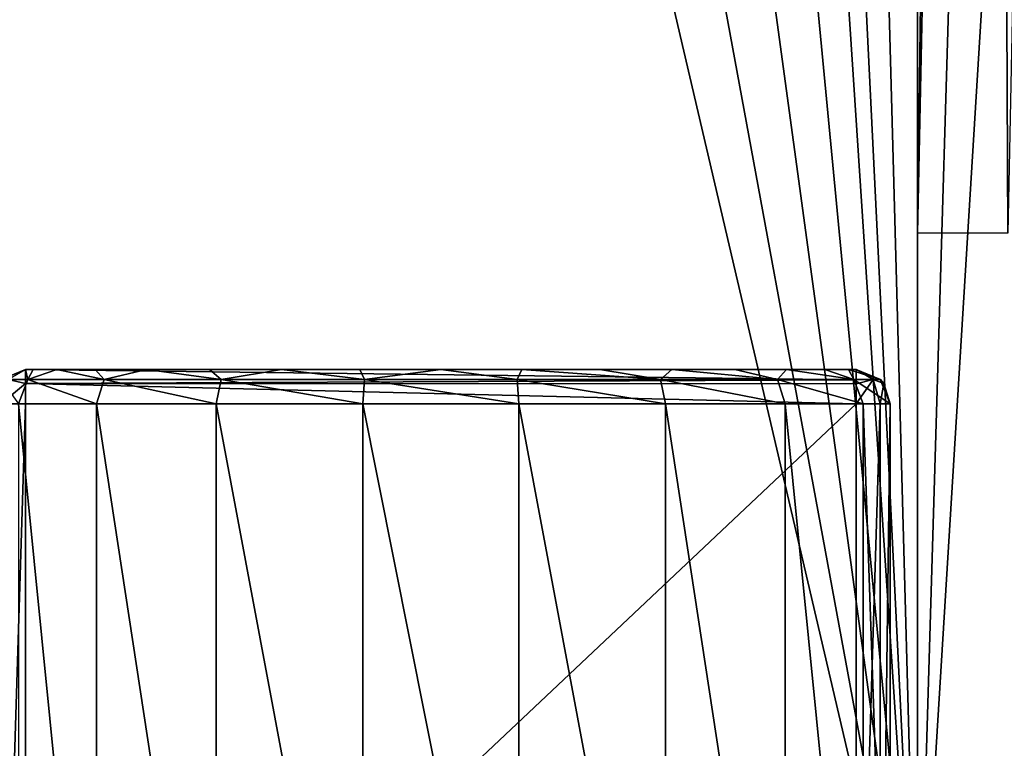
# Model space of a CAD drawing. Header units: millimetres. Extents: x -36.5 to 36.5, y -8.8 to 41.6.
# Tile 307 of 428: x 14.5 to 20.3, y -4.5 to -0.2. Entities that reach past the tile are written whole.
import ezdxf

# ---------------------------------------------------------------- set-up
doc = ezdxf.new("R2010")
doc.units = ezdxf.units.MM
doc.header["$LTSCALE"] = 65.185185
for name, color, linetype in [('2081', 7, 'CONTINUOUS'), ('2089', 7, 'CONTINUOUS'), ('2090', 7, 'CONTINUOUS'), ('2092', 7, 'CONTINUOUS'), ('2119', 7, 'CONTINUOUS'), ('2120', 7, 'CONTINUOUS'), ('2155', 7, 'CONTINUOUS'), ('2156', 7, 'CONTINUOUS'), ('2157', 7, 'CONTINUOUS'), ('2158', 7, 'CONTINUOUS'), ('2159', 7, 'CONTINUOUS'), ('2160', 7, 'CONTINUOUS'), ('2271', 7, 'CONTINUOUS'), ('546', 7, 'CONTINUOUS'), ('551', 7, 'CONTINUOUS'), ('555', 7, 'CONTINUOUS')]:
    doc.layers.add(name, color=color, linetype=linetype)

msp = doc.modelspace()

# ---------------------------------------------------------------- linework, layer by layer
at = {"layer": '2081', "color": 7, "linetype": 'Continuous'}
for points in [[(14.56, -2.3, 11.152), (14.56, -2.3, 8.712), (14.606, -2.3, 8.24), (14.56, -2.3, 11.152)], [(19.44, -2.3, 11.152), (14.56, -2.3, 11.152), (19.44, -2.3, 8.712), (19.44, -2.3, 11.152)], [(19.44, -2.3, 8.712), (14.56, -2.3, 11.152), (19.394, -2.3, 8.24), (19.44, -2.3, 8.712)], [(19.394, -2.3, 8.24), (14.56, -2.3, 11.152), (19.2557, -2.3, 7.7826), (19.394, -2.3, 8.24)], [(19.2557, -2.3, 7.7826), (14.56, -2.3, 11.152), (19.0309, -2.3, 7.3598), (19.2557, -2.3, 7.7826)], [(19.0309, -2.3, 7.3598), (14.56, -2.3, 11.152), (18.728, -2.3, 6.9895), (19.0309, -2.3, 7.3598)], [(18.728, -2.3, 6.9895), (14.56, -2.3, 11.152), (18.3578, -2.3, 6.6847), (18.728, -2.3, 6.9895)], [(18.3578, -2.3, 6.6847), (14.56, -2.3, 11.152), (17.9348, -2.3, 6.4582), (18.3578, -2.3, 6.6847)], [(17.9348, -2.3, 6.4582), (14.56, -2.3, 11.152), (17.4763, -2.3, 6.3191), (17.9348, -2.3, 6.4582)], [(17.4763, -2.3, 6.3191), (14.56, -2.3, 11.152), (17, -2.3, 6.2722), (17.4763, -2.3, 6.3191)], [(17, -2.3, 6.2722), (14.56, -2.3, 11.152), (16.5237, -2.3, 6.3191), (17, -2.3, 6.2722)], [(16.5237, -2.3, 6.3191), (14.56, -2.3, 11.152), (16.0652, -2.3, 6.4582), (16.5237, -2.3, 6.3191)], [(16.0652, -2.3, 6.4582), (14.56, -2.3, 11.152), (15.6422, -2.3, 6.6847), (16.0652, -2.3, 6.4582)], [(15.6422, -2.3, 6.6847), (14.56, -2.3, 11.152), (15.272, -2.3, 6.9895), (15.6422, -2.3, 6.6847)], [(15.272, -2.3, 6.9895), (14.56, -2.3, 11.152), (14.9691, -2.3, 7.3598), (15.272, -2.3, 6.9895)], [(14.9691, -2.3, 7.3598), (14.56, -2.3, 11.152), (14.7443, -2.3, 7.7826), (14.9691, -2.3, 7.3598)], [(14.7443, -2.3, 7.7826), (14.56, -2.3, 11.152), (14.606, -2.3, 8.24), (14.7443, -2.3, 7.7826)]]:
    msp.add_3dface(points, dxfattribs=at)
at = {"layer": '2089', "color": 7, "linetype": 'Continuous'}
for points in [[(19.64, -7.1, 8.712), (19.64, -7.1, 11.152), (19.64, -2.5, 11.152), (19.64, -7.1, 8.712)], [(19.64, -2.5, 8.712), (19.64, -7.1, 8.712), (19.64, -2.5, 11.152), (19.64, -2.5, 8.712)]]:
    msp.add_3dface(points, dxfattribs=at)
at = {"layer": '2090', "color": 7, "linetype": 'Continuous'}
for points in [[(19.44, -7.1, 11.352), (14.56, -7.1, 11.352), (19.44, -2.5, 11.352), (19.44, -7.1, 11.352)], [(19.44, -2.5, 11.352), (14.56, -7.1, 11.352), (14.56, -2.5, 11.352), (19.44, -2.5, 11.352)]]:
    msp.add_3dface(points, dxfattribs=at)
at = {"layer": '2092', "color": 7, "linetype": 'Continuous'}
for points in [[(14.5192, -7.1, 7.8091), (14.9776, -7.1, 7.015), (14.5192, -2.5, 7.8091), (14.5192, -7.1, 7.8091)], [(14.5192, -2.5, 7.8091), (14.9776, -7.1, 7.015), (14.9776, -2.5, 7.015), (14.5192, -2.5, 7.8091)], [(14.9776, -7.1, 7.015), (15.68, -7.1, 6.4257), (14.9776, -2.5, 7.015), (14.9776, -7.1, 7.015)], [(14.9776, -2.5, 7.015), (15.68, -7.1, 6.4257), (15.68, -2.5, 6.4257), (14.9776, -2.5, 7.015)], [(15.68, -7.1, 6.4257), (16.5416, -7.1, 6.1121), (15.68, -2.5, 6.4257), (15.68, -7.1, 6.4257)], [(15.68, -2.5, 6.4257), (16.5416, -7.1, 6.1121), (16.5416, -2.5, 6.1121), (15.68, -2.5, 6.4257)], [(16.5416, -7.1, 6.1121), (17.4584, -7.1, 6.1121), (16.5416, -2.5, 6.1121), (16.5416, -7.1, 6.1121)], [(16.5416, -2.5, 6.1121), (17.4584, -7.1, 6.1121), (17.4584, -2.5, 6.1121), (16.5416, -2.5, 6.1121)], [(17.4584, -7.1, 6.1121), (18.32, -7.1, 6.4257), (17.4584, -2.5, 6.1121), (17.4584, -7.1, 6.1121)], [(17.4584, -2.5, 6.1121), (18.32, -7.1, 6.4257), (18.32, -2.5, 6.4257), (17.4584, -2.5, 6.1121)], [(18.32, -7.1, 6.4257), (19.0224, -7.1, 7.015), (18.32, -2.5, 6.4257), (18.32, -7.1, 6.4257)], [(18.32, -2.5, 6.4257), (19.0224, -7.1, 7.015), (19.0224, -2.5, 7.015), (18.32, -2.5, 6.4257)], [(19.0224, -7.1, 7.015), (19.4808, -7.1, 7.8091), (19.0224, -2.5, 7.015), (19.0224, -7.1, 7.015)], [(19.0224, -2.5, 7.015), (19.4808, -7.1, 7.8091), (19.4808, -2.5, 7.8091), (19.0224, -2.5, 7.015)], [(19.64, -7.1, 8.712), (19.64, -2.5, 8.712), (19.4808, -2.5, 7.8091), (19.64, -7.1, 8.712)], [(19.4808, -7.1, 7.8091), (19.64, -7.1, 8.712), (19.4808, -2.5, 7.8091), (19.4808, -7.1, 7.8091)]]:
    msp.add_3dface(points, dxfattribs=at)
at = {"layer": '2119', "color": 7, "linetype": 'Continuous'}
for points in [[(14.56, -2.5, 11.352), (14.56, -7.1, 11.352), (14.4186, -7.1, 11.2934), (14.56, -2.5, 11.352)], [(14.56, -2.5, 11.352), (14.4186, -7.1, 11.2934), (14.4186, -2.5, 11.2934), (14.56, -2.5, 11.352)]]:
    msp.add_3dface(points, dxfattribs=at)
at = {"layer": '2120', "color": 7, "linetype": 'Continuous'}
for points in [[(19.44, -7.1, 11.352), (19.44, -2.5, 11.352), (19.5814, -2.5, 11.2934), (19.44, -7.1, 11.352)], [(19.5814, -7.1, 11.2934), (19.44, -7.1, 11.352), (19.5814, -2.5, 11.2934), (19.5814, -7.1, 11.2934)], [(19.64, -2.5, 11.152), (19.64, -7.1, 11.152), (19.5814, -7.1, 11.2934), (19.64, -2.5, 11.152)], [(19.64, -2.5, 11.152), (19.5814, -7.1, 11.2934), (19.5814, -2.5, 11.2934), (19.64, -2.5, 11.152)]]:
    msp.add_3dface(points, dxfattribs=at)
at = {"layer": '2155', "color": 7, "linetype": 'Continuous'}
for points in [[(14.56, -2.3, 8.712), (14.4186, -2.3586, 8.712), (14.5743, -2.3586, 7.8291), (14.56, -2.3, 8.712)], [(14.606, -2.3, 8.24), (14.56, -2.3, 8.712), (14.5743, -2.3586, 7.8291), (14.606, -2.3, 8.24)], [(14.7443, -2.3, 7.7826), (14.606, -2.3, 8.24), (14.5743, -2.3586, 7.8291), (14.7443, -2.3, 7.7826)], [(15.0225, -2.3586, 7.0527), (14.7443, -2.3, 7.7826), (14.5743, -2.3586, 7.8291), (15.0225, -2.3586, 7.0527)], [(14.9691, -2.3, 7.3598), (14.7443, -2.3, 7.7826), (15.0225, -2.3586, 7.0527), (14.9691, -2.3, 7.3598)], [(15.272, -2.3, 6.9895), (14.9691, -2.3, 7.3598), (15.0225, -2.3586, 7.0527), (15.272, -2.3, 6.9895)], [(15.7093, -2.3586, 6.4764), (15.272, -2.3, 6.9895), (15.0225, -2.3586, 7.0527), (15.7093, -2.3586, 6.4764)], [(15.6422, -2.3, 6.6847), (15.272, -2.3, 6.9895), (15.7093, -2.3586, 6.4764), (15.6422, -2.3, 6.6847)], [(16.0652, -2.3, 6.4582), (15.6422, -2.3, 6.6847), (15.7093, -2.3586, 6.4764), (16.0652, -2.3, 6.4582)], [(16.5517, -2.3586, 6.1698), (16.0652, -2.3, 6.4582), (15.7093, -2.3586, 6.4764), (16.5517, -2.3586, 6.1698)], [(16.5237, -2.3, 6.3191), (16.0652, -2.3, 6.4582), (16.5517, -2.3586, 6.1698), (16.5237, -2.3, 6.3191)], [(17, -2.3, 6.2722), (16.5237, -2.3, 6.3191), (16.5517, -2.3586, 6.1698), (17, -2.3, 6.2722)], [(17.4483, -2.3586, 6.1698), (17, -2.3, 6.2722), (16.5517, -2.3586, 6.1698), (17.4483, -2.3586, 6.1698)], [(17.4763, -2.3, 6.3191), (17, -2.3, 6.2722), (17.4483, -2.3586, 6.1698), (17.4763, -2.3, 6.3191)], [(18.2907, -2.3586, 6.4764), (17.4763, -2.3, 6.3191), (17.4483, -2.3586, 6.1698), (18.2907, -2.3586, 6.4764)], [(17.9348, -2.3, 6.4582), (17.4763, -2.3, 6.3191), (18.2907, -2.3586, 6.4764), (17.9348, -2.3, 6.4582)], [(18.3578, -2.3, 6.6847), (17.9348, -2.3, 6.4582), (18.2907, -2.3586, 6.4764), (18.3578, -2.3, 6.6847)], [(18.9775, -2.3586, 7.0527), (18.3578, -2.3, 6.6847), (18.2907, -2.3586, 6.4764), (18.9775, -2.3586, 7.0527)], [(18.728, -2.3, 6.9895), (18.3578, -2.3, 6.6847), (18.9775, -2.3586, 7.0527), (18.728, -2.3, 6.9895)], [(19.0309, -2.3, 7.3598), (18.728, -2.3, 6.9895), (18.9775, -2.3586, 7.0527), (19.0309, -2.3, 7.3598)], [(19.4257, -2.3586, 7.8291), (19.0309, -2.3, 7.3598), (18.9775, -2.3586, 7.0527), (19.4257, -2.3586, 7.8291)], [(19.2557, -2.3, 7.7826), (19.0309, -2.3, 7.3598), (19.4257, -2.3586, 7.8291), (19.2557, -2.3, 7.7826)], [(19.394, -2.3, 8.24), (19.2557, -2.3, 7.7826), (19.4257, -2.3586, 7.8291), (19.394, -2.3, 8.24)], [(19.44, -2.3, 8.712), (19.394, -2.3, 8.24), (19.5814, -2.3586, 8.712), (19.44, -2.3, 8.712)], [(19.5814, -2.3586, 8.712), (19.394, -2.3, 8.24), (19.4257, -2.3586, 7.8291), (19.5814, -2.3586, 8.712)], [(14.4186, -2.3586, 8.712), (14.5192, -2.5, 7.8091), (14.5743, -2.3586, 7.8291), (14.4186, -2.3586, 8.712)], [(14.5192, -2.5, 7.8091), (14.9776, -2.5, 7.015), (14.5743, -2.3586, 7.8291), (14.5192, -2.5, 7.8091)], [(14.9776, -2.5, 7.015), (15.0225, -2.3586, 7.0527), (14.5743, -2.3586, 7.8291), (14.9776, -2.5, 7.015)], [(14.9776, -2.5, 7.015), (15.68, -2.5, 6.4257), (15.0225, -2.3586, 7.0527), (14.9776, -2.5, 7.015)], [(15.68, -2.5, 6.4257), (15.7093, -2.3586, 6.4764), (15.0225, -2.3586, 7.0527), (15.68, -2.5, 6.4257)], [(15.68, -2.5, 6.4257), (16.5416, -2.5, 6.1121), (15.7093, -2.3586, 6.4764), (15.68, -2.5, 6.4257)], [(16.5416, -2.5, 6.1121), (16.5517, -2.3586, 6.1698), (15.7093, -2.3586, 6.4764), (16.5416, -2.5, 6.1121)], [(16.5416, -2.5, 6.1121), (17.4584, -2.5, 6.1121), (16.5517, -2.3586, 6.1698), (16.5416, -2.5, 6.1121)], [(17.4584, -2.5, 6.1121), (17.4483, -2.3586, 6.1698), (16.5517, -2.3586, 6.1698), (17.4584, -2.5, 6.1121)], [(17.4584, -2.5, 6.1121), (18.32, -2.5, 6.4257), (17.4483, -2.3586, 6.1698), (17.4584, -2.5, 6.1121)], [(18.32, -2.5, 6.4257), (18.2907, -2.3586, 6.4764), (17.4483, -2.3586, 6.1698), (18.32, -2.5, 6.4257)], [(18.32, -2.5, 6.4257), (19.0224, -2.5, 7.015), (18.2907, -2.3586, 6.4764), (18.32, -2.5, 6.4257)], [(19.0224, -2.5, 7.015), (18.9775, -2.3586, 7.0527), (18.2907, -2.3586, 6.4764), (19.0224, -2.5, 7.015)], [(19.0224, -2.5, 7.015), (19.4808, -2.5, 7.8091), (18.9775, -2.3586, 7.0527), (19.0224, -2.5, 7.015)], [(19.4808, -2.5, 7.8091), (19.4257, -2.3586, 7.8291), (18.9775, -2.3586, 7.0527), (19.4808, -2.5, 7.8091)], [(19.4808, -2.5, 7.8091), (19.64, -2.5, 8.712), (19.4257, -2.3586, 7.8291), (19.4808, -2.5, 7.8091)], [(19.64, -2.5, 8.712), (19.5814, -2.3586, 8.712), (19.4257, -2.3586, 7.8291), (19.64, -2.5, 8.712)]]:
    msp.add_3dface(points, dxfattribs=at)
at = {"layer": '2156', "color": 7, "linetype": 'Continuous'}
for points in [[(19.44, -2.3, 11.152), (19.44, -2.3, 8.712), (19.5814, -2.3586, 8.712), (19.44, -2.3, 11.152)], [(19.582, -2.3591, 11.152), (19.44, -2.3, 11.152), (19.5814, -2.3586, 8.712), (19.582, -2.3591, 11.152)], [(19.64, -2.5, 8.712), (19.582, -2.3591, 11.152), (19.5814, -2.3586, 8.712), (19.64, -2.5, 8.712)], [(19.64, -2.5, 8.712), (19.6018, -2.3825, 11.152), (19.582, -2.3591, 11.152), (19.64, -2.5, 8.712)], [(19.64, -2.5, 8.712), (19.64, -2.5, 11.152), (19.6018, -2.3825, 11.152), (19.64, -2.5, 8.712)]]:
    msp.add_3dface(points, dxfattribs=at)
at = {"layer": '2157', "color": 7, "linetype": 'Continuous'}
for points in [[(19.44, -2.3603, 11.2952), (19.44, -2.3, 11.152), (19.5398, -2.3586, 11.2522), (19.44, -2.3603, 11.2952)], [(19.5398, -2.3586, 11.2522), (19.44, -2.3, 11.152), (19.582, -2.3591, 11.152), (19.5398, -2.3586, 11.2522)], [(19.5814, -2.5, 11.2934), (19.44, -2.5, 11.352), (19.5398, -2.3586, 11.2522), (19.5814, -2.5, 11.2934)], [(19.44, -2.5, 11.352), (19.44, -2.3827, 11.314), (19.5398, -2.3586, 11.2522), (19.44, -2.5, 11.352)], [(19.44, -2.3827, 11.314), (19.44, -2.3603, 11.2952), (19.5398, -2.3586, 11.2522), (19.44, -2.3827, 11.314)], [(19.6018, -2.3825, 11.152), (19.5814, -2.5, 11.2934), (19.5398, -2.3586, 11.2522), (19.6018, -2.3825, 11.152)], [(19.6018, -2.3825, 11.152), (19.5398, -2.3586, 11.2522), (19.582, -2.3591, 11.152), (19.6018, -2.3825, 11.152)], [(19.64, -2.5, 11.152), (19.5814, -2.5, 11.2934), (19.6018, -2.3825, 11.152), (19.64, -2.5, 11.152)]]:
    msp.add_3dface(points, dxfattribs=at)
at = {"layer": '2158', "color": 7, "linetype": 'Continuous'}
for points in [[(14.56, -2.3, 11.152), (19.44, -2.3, 11.152), (19.44, -2.3603, 11.2952), (14.56, -2.3, 11.152)], [(14.56, -2.3591, 11.294), (14.56, -2.3, 11.152), (19.44, -2.3603, 11.2952), (14.56, -2.3591, 11.294)], [(14.56, -2.3825, 11.3138), (14.56, -2.3591, 11.294), (19.44, -2.3603, 11.2952), (14.56, -2.3825, 11.3138)], [(19.44, -2.3827, 11.314), (14.56, -2.3825, 11.3138), (19.44, -2.3603, 11.2952), (19.44, -2.3827, 11.314)], [(19.44, -2.5, 11.352), (14.56, -2.5, 11.352), (14.56, -2.3825, 11.3138), (19.44, -2.5, 11.352)], [(19.44, -2.5, 11.352), (14.56, -2.3825, 11.3138), (19.44, -2.3827, 11.314), (19.44, -2.5, 11.352)]]:
    msp.add_3dface(points, dxfattribs=at)
at = {"layer": '2159', "color": 7, "linetype": 'Continuous'}
for points in [[(14.4168, -2.3603, 11.152), (14.56, -2.3, 11.152), (14.4598, -2.3586, 11.2518), (14.4168, -2.3603, 11.152)], [(14.4598, -2.3586, 11.2518), (14.56, -2.3, 11.152), (14.56, -2.3591, 11.294), (14.4598, -2.3586, 11.2518)], [(14.56, -2.3825, 11.3138), (14.4186, -2.5, 11.2934), (14.4598, -2.3586, 11.2518), (14.56, -2.3825, 11.3138)], [(14.56, -2.3825, 11.3138), (14.4598, -2.3586, 11.2518), (14.56, -2.3591, 11.294), (14.56, -2.3825, 11.3138)], [(14.56, -2.5, 11.352), (14.4186, -2.5, 11.2934), (14.56, -2.3825, 11.3138), (14.56, -2.5, 11.352)]]:
    msp.add_3dface(points, dxfattribs=at)
at = {"layer": '2160', "color": 7, "linetype": 'Continuous'}
for points in [[(14.56, -2.3, 8.712), (14.56, -2.3, 11.152), (14.4168, -2.3603, 11.152), (14.56, -2.3, 8.712)], [(14.4186, -2.3586, 8.712), (14.56, -2.3, 8.712), (14.4168, -2.3603, 11.152), (14.4186, -2.3586, 8.712)]]:
    msp.add_3dface(points, dxfattribs=at)
at = {"layer": '2271', "color": 7, "linetype": 'Continuous'}
for points in [[(20.2354, 19.3332, 13.9932), (20.7957, 21.4717, 13.9645), (20.33, -1.5, 13.99), (20.2354, 19.3332, 13.9932)], [(20.064, 18.7074, 13.9975), (20.2354, 19.3332, 13.9932), (19.8, -1.5, 14), (20.064, 18.7074, 13.9975)], [(19.8, -1.5, 14), (20.2354, 19.3332, 13.9932), (20.33, -1.5, 13.99), (19.8, -1.5, 14)], [(19.8, 18.1292, 14), (20.064, 18.7074, 13.9975), (19.8, -1.5, 14), (19.8, 18.1292, 14)]]:
    msp.add_3dface(points, dxfattribs=at)
at = {"layer": '546', "color": 7, "linetype": 'Continuous'}
for points in [[(19.1162, 17.2965, 15.2), (2.9984, -3.5, 15.2), (19.8, 18.1292, 15.2), (19.1162, 17.2965, 15.2)], [(19.8, 18.1292, 15.2), (2.9984, -3.5, 15.2), (19.8, -6.3, 15.2), (19.8, 18.1292, 15.2)], [(18.2251, 16.6884, 15.2), (2.9984, -3.5, 15.2), (19.1162, 17.2965, 15.2), (18.2251, 16.6884, 15.2)], [(14.1546, 17.149, 15.2), (2.9984, -3.5, 15.2), (15.0792, 16.5954, 15.2), (14.1546, 17.149, 15.2)], [(17.2004, 16.3552, 15.2), (2.9984, -3.5, 15.2), (18.2251, 16.6884, 15.2), (17.2004, 16.3552, 15.2)], [(15.0792, 16.5954, 15.2), (2.9984, -3.5, 15.2), (16.1233, 16.3233, 15.2), (15.0792, 16.5954, 15.2)], [(16.1233, 16.3233, 15.2), (2.9984, -3.5, 15.2), (17.2004, 16.3552, 15.2), (16.1233, 16.3233, 15.2)], [(19.8, -6.3, 15.2), (2.9984, -3.5, 15.2), (-19.8, -6.3, 15.2), (19.8, -6.3, 15.2)]]:
    msp.add_3dface(points, dxfattribs=at)
at = {"layer": '551', "color": 7, "linetype": 'Continuous'}
for points in [[(19.8, 23.345, -15.2), (19.8, -6.3, -15.2), (19.0451, 21.4103, -15.2), (19.8, 23.345, -15.2)], [(19.0451, 21.4103, -15.2), (19.8, -6.3, -15.2), (18.5353, 19.3972, -15.2), (19.0451, 21.4103, -15.2)], [(18.5353, 19.3972, -15.2), (19.8, -6.3, -15.2), (18.1749, 18.352, -15.2), (18.5353, 19.3972, -15.2)], [(18.1749, 18.352, -15.2), (19.8, -6.3, -15.2), (17.528, 17.4536, -15.2), (18.1749, 18.352, -15.2)], [(17.528, 17.4536, -15.2), (19.8, -6.3, -15.2), (16.6504, 16.78, -15.2), (17.528, 17.4536, -15.2)], [(16.6504, 16.78, -15.2), (19.8, -6.3, -15.2), (15.6172, 16.3881, -15.2), (16.6504, 16.78, -15.2)], [(15.6172, 16.3881, -15.2), (19.8, -6.3, -15.2), (14.5132, 16.3102, -15.2), (15.6172, 16.3881, -15.2)], [(14.5132, 16.3102, -15.2), (19.8, -6.3, -15.2), (2.9984, -3.5, -15.2), (14.5132, 16.3102, -15.2)], [(-2.9984, -3.5, -15.2), (19.8, -6.3, -15.2), (-19.8, -6.3, -15.2), (-2.9984, -3.5, -15.2)], [(2.9984, -3.5, -15.2), (19.8, -6.3, -15.2), (-2.9984, -3.5, -15.2), (2.9984, -3.5, -15.2)]]:
    msp.add_3dface(points, dxfattribs=at)
at = {"layer": '555', "color": 7, "linetype": 'Continuous'}
for points in [[(21.826, 26.6495, -15.0644), (19.8, -6.3, -15.2), (20.7336, 25.0829, -15.1713), (21.826, 26.6495, -15.0644)], [(19.8, -6.3, -15.2), (21.826, 26.6495, -15.0644), (22.1778, -6.3, -15.0129), (19.8, -6.3, -15.2)], [(19.8, -6.3, -15.2), (19.8, 23.345, -15.2), (20.7336, 25.0829, -15.1713), (19.8, -6.3, -15.2)], [(20.5487, 20.4535, 15.183), (20.2727, 19.3332, 15.1926), (22.1778, -6.3, 15.0129), (20.5487, 20.4535, 15.183)], [(20.2727, 19.3332, 15.1926), (20.0875, 18.7101, 15.1973), (22.1778, -6.3, 15.0129), (20.2727, 19.3332, 15.1926)], [(20.0875, 18.7101, 15.1973), (19.8, 18.1292, 15.2), (22.1778, -6.3, 15.0129), (20.0875, 18.7101, 15.1973)], [(19.8, 18.1292, 15.2), (19.8, -6.3, 15.2), (22.1778, -6.3, 15.0129), (19.8, 18.1292, 15.2)]]:
    msp.add_3dface(points, dxfattribs=at)

doc.saveas('drawing.dxf')
